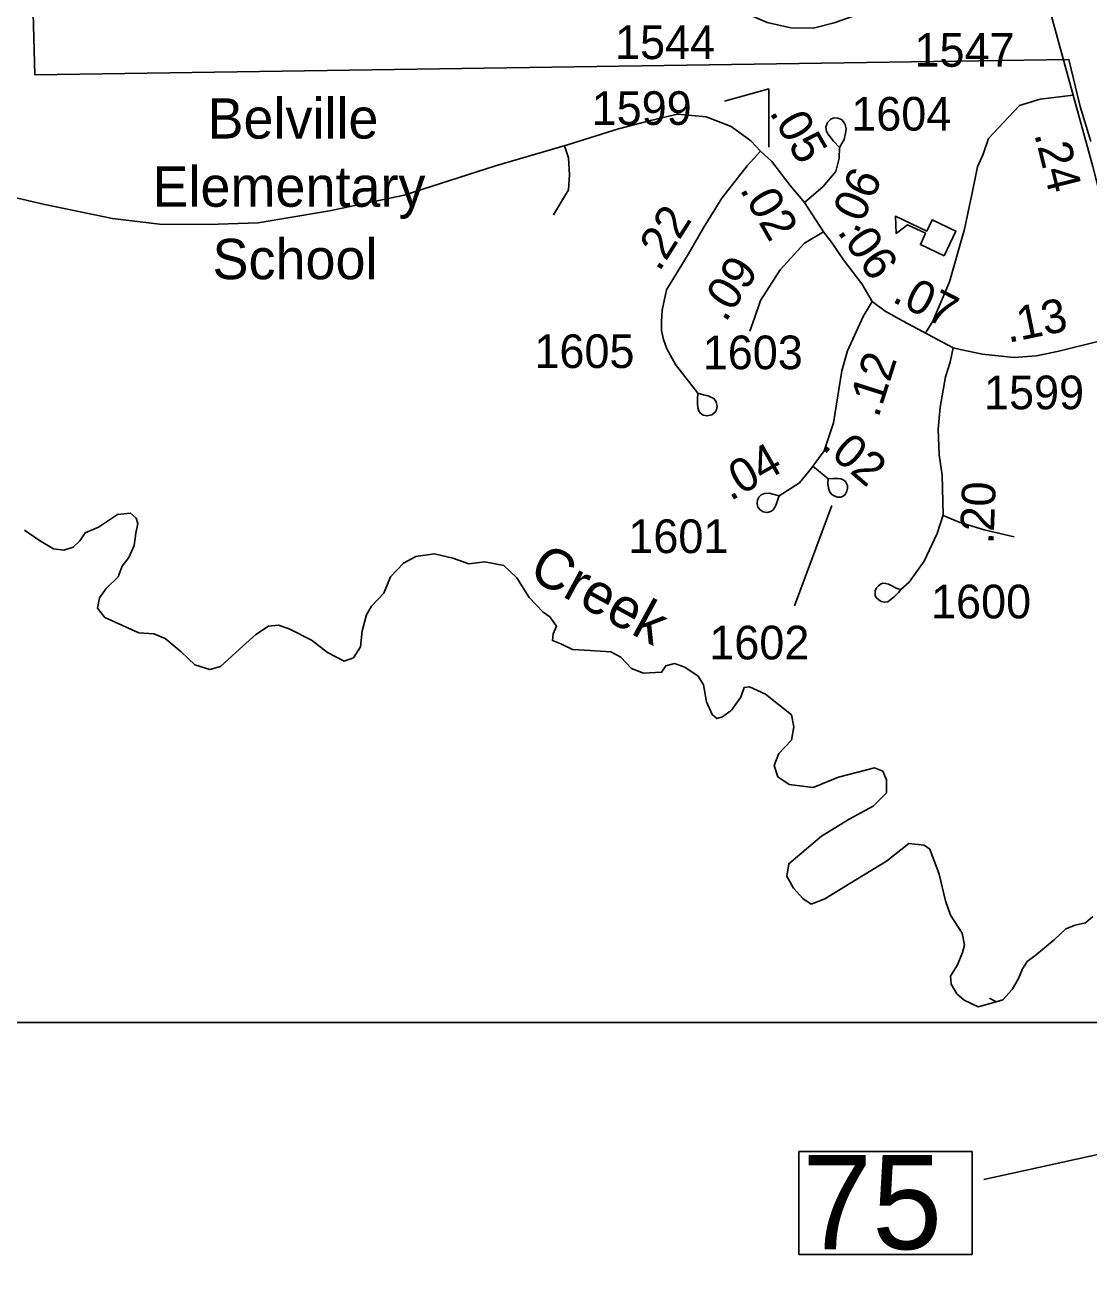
# Model space of a CAD drawing. Extents: x 2104537 to 2336408, y 34176 to 229611.
# Drawn here: x 2303640 to 2307595, y 164500 to 169155 of the extents above; entities that cross this region are included whole.
import ezdxf

# ---------------------------------------------------------------- set-up
doc = ezdxf.new("R2010")
doc.units = 0
for name, color, linetype in [('Exist Boundary Political City Limit New', 7, 'Continuous'), ('Exist Cultural Educational Facility Elementary CELL', 7, 'Continuous'), ('Exist Cultural Educational Facility High Label', 7, 'Continuous'), ('Exist Hydrographic Creek Single Shore', 7, 'Continuous'), ('Exist Road Non-System Type 51', 7, 'Continuous'), ('Exist Road Primary NC Attributed', 7, 'Continuous'), ('Exist Road Primary NC Mileage Hundredths English Label', 7, 'Continuous'), ('Exist Road Primary NC Structure Standard Bridge Number Label', 7, 'Continuous'), ('Exist Road Secondary Mileage Hundredths English Label', 7, 'Continuous'), ('Exist Road Secondary Type 51 Attributed', 7, 'Continuous'), ('Exist Road Secondary Type 51 Number Label', 7, 'Continuous'), ('Map Preparation Boundary City Limit Buffer Line', 7, 'Continuous'), ('Map Preparation Inset Cut Line', 7, 'Continuous'), ('Old_Level_32', 7, 'Continuous')]:
    doc.layers.add(name, color=color, linetype=linetype)

msp = doc.modelspace()

# ---------------------------------------------------------------- linework, layer by layer
at = {"layer": 'Exist Boundary Political City Limit New'}
msp.add_lwpolyline([(2307601.8, 168723), (2307562.5, 168852.1), (2307520.2, 169027.6), (2303677, 168969.9), (2303663.2, 169474.4)], dxfattribs=at)
at = {"layer": 'Exist Cultural Educational Facility Elementary CELL'}
msp.add_lwpolyline([(2307056.8, 168297.9), (2306968.3, 168339.7), (2306988, 168381.4), (2306920.1, 168413.5), (2306878.1, 168381.3), (2306875.9, 168445), (2306992.1, 168390), (2307011.7, 168431.7), (2307100.3, 168389.8)], close=True, dxfattribs=at)
at = {"layer": 'Exist Hydrographic Creek Single Shore'}
for points in [[(2306562, 165889.2), (2306531.2, 165910.3), (2306496.6, 165948.8), (2306471.6, 165993), (2306479.3, 166039.2), (2306600.4, 166141.1), (2306704.2, 166204.6), (2306792.6, 166252.7), (2306842.6, 166302.7), (2306842.6, 166350.7), (2306829.1, 166383.4), (2306798.4, 166395), (2306663.8, 166360.4), (2306569.7, 166321.9), (2306481.2, 166333.4), (2306439, 166362.3), (2306425.5, 166404.6), (2306442.8, 166448.8), (2306488.9, 166497.9), (2306498.5, 166547.9), (2306488.9, 166592.1), (2306392.8, 166669), (2306333.2, 166696), (2306314, 166694), (2306300.6, 166657.5), (2306266, 166609.4), (2306233.3, 166584.4), (2306212.2, 166578.6), (2306194.9, 166594), (2306173.7, 166640.2), (2306162.2, 166703.7), (2306143, 166736.3), (2306093, 166769), (2306054.5, 166782.5), (2306021.9, 166773.8), (2306006.5, 166750.8), (2305939.2, 166746.9), (2305895, 166764.2), (2305854.6, 166806.5), (2305818.1, 166825.8), (2305741.2, 166831.5), (2305675.9, 166835.4), (2305631.7, 166856.5), (2305600.9, 166868.1), (2305602.9, 166893.1), (2305616.3, 166921.9), (2305591.3, 166956.6), (2305566.3, 166973.9), (2305514.4, 167027.7), (2305468.3, 167100.8), (2305420.3, 167147), (2305349.1, 167160.4), (2305289.6, 167153.7), (2305230, 167174.8), (2305162.7, 167190.2), (2305093.5, 167180.6), (2305047.4, 167155.6), (2304999.3, 167105.6), (2304974.3, 167044.1), (2304928.2, 166996), (2304909, 166963.3), (2304893.6, 166904.6), (2304887.8, 166845), (2304860.9, 166804.6), (2304826.3, 166791.2), (2304764.8, 166823.9), (2304705.2, 166870), (2304622.6, 166912.3), (2304582.2, 166925.8), (2304545.7, 166921.9), (2304497.7, 166891.2), (2304451.5, 166848.9), (2304367, 166771.9), (2304326.6, 166760.4), (2304270.9, 166777.7), (2304220.9, 166825.8), (2304161.3, 166875.8), (2304119, 166893.1), (2304063.3, 166896.9), (2303936.4, 166953.7), (2303909.5, 166988.3), (2303917.2, 167026.8), (2303942.2, 167061.4), (2303986.4, 167105.6), (2304001.8, 167144.1), (2304026.7, 167176.8), (2304046, 167221), (2304051.7, 167267.2), (2304059.4, 167303.7), (2304053.7, 167322.9), (2304032.5, 167342.2), (2303984.5, 167336.4), (2303913.3, 167290.2), (2303863.4, 167269.1), (2303844.1, 167238.3), (2303819.2, 167215.2), (2303784.6, 167203.7), (2303746.1, 167209.5), (2303694.2, 167240.2), (2303638.5, 167278.7)], [(2307250.1, 165525.7), (2307182.8, 165507.4), (2307130.9, 165532.4), (2307104, 165555.5), (2307082.9, 165592), (2307080.9, 165620.9), (2307105.9, 165663.2), (2307125.1, 165709.3), (2307132.8, 165736.3), (2307123.2, 165780.5), (2307080.9, 165847.8), (2307061.7, 165901.7), (2307038.6, 165999.8), (2307004, 166093), (2306982.9, 166108.4), (2306925.2, 166114.2), (2306842.6, 166048.8), (2306706.1, 165966.1), (2306613.9, 165908.4), (2306562, 165889.2)], [(2307609.5, 165843), (2307582.6, 165819.9), (2307544.2, 165810.3), (2307509.6, 165796.9), (2307465.3, 165756.5), (2307394.2, 165696.8), (2307365.4, 165675.7), (2307348.1, 165648.8), (2307332.7, 165612.2), (2307309.7, 165571.8), (2307275.1, 165533.4), (2307250.1, 165525.7), (2307225.1, 165539.1)]]:
    msp.add_lwpolyline(points, dxfattribs=at)
at = {"layer": 'Exist Road Non-System Type 51'}
for points in [[(2307536.6, 168894.5), (2307413.8, 168879.6), (2307336.9, 168856.5), (2307276.3, 168792.3), (2307222, 168733.9), (2307201.9, 168675.5), (2307180.7, 168628), (2307159.8, 168526), (2307132.8, 168397), (2307077.2, 168201.5), (2307014.8, 168054.6), (2306988.6, 168012.6)], [(2302985.8, 168746.5), (2303264.7, 168622.5), (2303461, 168546.6), (2303713.7, 168488.3), (2303965.2, 168436), (2304139.5, 168415.7), (2304321.2, 168413.9), (2304506.3, 168420.9), (2304771.8, 168465.2), (2305049.5, 168523.6), (2305389.4, 168632.2), (2305657, 168709.7), (2305846.1, 168770.1), (2305964.7, 168800.3), (2306065.3, 168824.5), (2306172.7, 168814.2), (2306264.6, 168778.6), (2306338.8, 168725.2), (2306374.4, 168686.6)], [(2305645.8, 168706.2), (2305660.6, 168661.9), (2305664.3, 168598.7), (2305660.6, 168543), (2305604.8, 168450)], [(2307052.9, 167332.9), (2307113, 167308.8), (2307205.9, 167279.1), (2307317.3, 167253.1)]]:
    msp.add_lwpolyline(points, dxfattribs=at)
at = {"layer": 'Exist Road Primary NC Attributed'}
msp.add_lwpolyline([(2307753.5, 168067.8), (2307730.3, 168152.5), (2307609.4, 168629.8), (2307536.6, 168894.5), (2307501.7, 169021.7), (2307434.3, 169266.3)], dxfattribs=at)
at = {"layer": 'Exist Road Primary NC Structure Standard Bridge Number Label'}
msp.add_line((2308160.9, 165076.1), (2307204.8, 164866), dxfattribs=at)
msp.add_lwpolyline([(2306516.4, 164969.5), (2307160.5, 164969.5), (2307160.5, 164587.2), (2306516.4, 164587.2)], close=True, dxfattribs=at)
at = {"layer": 'Exist Road Secondary Type 51 Attributed'}
for points in [[(2306184.2, 169256.7), (2306318.4, 169199), (2306398.5, 169164.5), (2306486.9, 169145.4), (2306570.3, 169143.4), (2306648, 169164.1), (2306715, 169186.8), (2306767.7, 169211.8), (2306806.9, 169239.9), (2306840.1, 169273.1)], [(2306537.6, 168496.5), (2306606.4, 168554.7), (2306654.7, 168611.1), (2306666.4, 168661), (2306668.2, 168700.8), (2306684.6, 168730.6), (2306690.3, 168752.1), (2306692.3, 168769.7), (2306689.3, 168785.6), (2306682.7, 168796.2), (2306674.7, 168804.8), (2306661.1, 168809.8), (2306647.9, 168810.8), (2306635.3, 168805.5), (2306623, 168793.2), (2306617.4, 168776), (2306620, 168760.1), (2306628.3, 168746.2), (2306645.5, 168724.3), (2306668.2, 168700.8)], [(2306374.4, 168686.6), (2306324.8, 168632.2), (2306230.3, 168511.5), (2306162, 168401.7), (2306106.3, 168305.1), (2306024.6, 168171.2), (2306008, 168096.1), (2306005.7, 168053.2), (2306006.1, 168020.7), (2306013.2, 167987.3), (2306025.9, 167952), (2306057.9, 167893.7), (2306140.7, 167787.3), (2306162.4, 167781.2), (2306179.3, 167777.4), (2306200.8, 167767.2), (2306209.8, 167755.1), (2306213.2, 167738.3), (2306210.4, 167725.7), (2306203.8, 167715.1), (2306192.8, 167707.1), (2306174.9, 167702.8), (2306161, 167706.2), (2306151.1, 167712.9), (2306144.7, 167721.3), (2306141.1, 167733.2), (2306139.7, 167748.7), (2306140.1, 167765.8), (2306140.7, 167787.3)], [(2306537.6, 168496.5), (2306484.2, 168558.9), (2306415.9, 168648), (2306374.4, 168686.6)], [(2306608.8, 168386.7), (2306537.6, 168496.5)], [(2306608.8, 168386.7), (2306537.6, 168345.1), (2306447.5, 168245.8), (2306373.6, 168131.8), (2306351.5, 168066.5), (2306335, 168018.4)], [(2306789.8, 168128.4), (2306751.2, 168193.7), (2306682.1, 168282.8), (2306638.5, 168348.1), (2306608.8, 168386.7)], [(2306789.8, 168128.4), (2306755.3, 168072.7), (2306697.8, 167944.3), (2306677, 167870.1), (2306644.9, 167676.8), (2306610.5, 167573.5), (2306569.2, 167516)], [(2307090.1, 167955.6), (2306902.2, 168056.6), (2306837.3, 168092.8), (2306789.8, 168128.4)], [(2307766, 168022.2), (2307627.5, 167980), (2307483.6, 167943.9), (2307399.6, 167925.9), (2307315.7, 167919.9), (2307199, 167931.8), (2307115.8, 167949.5), (2307090.1, 167955.6)], [(2307090.1, 167955.6), (2307079.1, 167903), (2307061.3, 167848.5), (2307041.8, 167736), (2307035, 167654), (2307038.1, 167557.9), (2307049.1, 167483.2), (2307053, 167335), (2307030.9, 167266.6), (2306982.8, 167163.2), (2306926.3, 167085.4), (2306896.2, 167058.2), (2306886.3, 167060.1), (2306875.6, 167064.8), (2306862.5, 167071.9), (2306850.2, 167077.4), (2306838.8, 167080.8), (2306829.1, 167081), (2306820.5, 167078.1), (2306812.2, 167071.7), (2306804.8, 167063.7), (2306799.8, 167053.6), (2306799.8, 167043), (2306800.2, 167034.4), (2306805.3, 167026.6), (2306814.3, 167019), (2306823.2, 167013.5), (2306835.9, 167010.5), (2306847.7, 167012.4), (2306872.2, 167031.6), (2306887.4, 167047.2), (2306896.2, 167058.2)], [(2306569.2, 167516), (2306564.2, 167509.1), (2306519.5, 167454.4), (2306444, 167406.2), (2306439.1, 167392.1), (2306434.7, 167381.8), (2306430.3, 167368), (2306421.8, 167354.2), (2306413, 167347.5), (2306398.7, 167344.4), (2306384.4, 167346.8), (2306372.3, 167354.5), (2306364.6, 167364.5), (2306361.8, 167377.2), (2306363.4, 167390), (2306368.5, 167400.8), (2306377.2, 167409.2), (2306389.1, 167414.6), (2306406.9, 167415.5), (2306444, 167406.2)], [(2306569.2, 167516), (2306611.3, 167482.2), (2306625.3, 167468.8), (2306644.6, 167471), (2306661.7, 167470.4), (2306673, 167469.3), (2306681.9, 167465.4), (2306690.7, 167458.8), (2306697.6, 167444.5), (2306697, 167433.7), (2306694.5, 167423.5), (2306688.5, 167411.4), (2306681.3, 167405.3), (2306673, 167401.5), (2306660.9, 167401.5), (2306650.1, 167404.5), (2306639.1, 167410.8), (2306631.4, 167419.4), (2306626.4, 167434.6), (2306624.5, 167450.3), (2306625.3, 167468.8)]]:
    msp.add_lwpolyline(points, dxfattribs=at)
at = {"layer": 'Exist Road Secondary Type 51 Number Label'}
msp.add_line((2306639.1, 167369.8), (2306500.5, 166997.4), dxfattribs=at)
msp.add_lwpolyline([(2306240.7, 168872.3), (2306404.9, 168917.8), (2306404.9, 168701.3)], dxfattribs=at)
at = {"layer": 'Map Preparation Boundary City Limit Buffer Line'}
msp.add_lwpolyline([(2307601.8, 168723), (2307562.5, 168852.1), (2307520.2, 169027.6), (2303677, 168969.9), (2303663.2, 169474.4)], dxfattribs=at)
at = {"layer": 'Map Preparation Inset Cut Line'}
for points in [[(2266254.1, 165448.9), (2309677, 165448.9), (2309677, 209697.3), (2266254.1, 209697.3)], [(2308594.2, 165448.9), (2259992.9, 165448.9), (2259992.9, 139140.9), (2308594.2, 139140.9)]]:
    msp.add_lwpolyline(points, close=True, dxfattribs=at)

# ---------------------------------------------------------------- texts
at = {"layer": 'Exist Cultural Educational Facility High Label'}
for s, p in [('Belville', (2304318.6, 168733.5)), ('Elementary', (2304114, 168480.2)), ('School', (2304337.1, 168211))]:
    msp.add_text(s, height=150, dxfattribs=at).set_placement(p)
at = {"layer": 'Exist Road Primary NC Mileage Hundredths English Label'}
msp.add_text('.24', height=125, rotation=284.219, dxfattribs=at).set_placement((2307391.2, 168750.1))
at = {"layer": 'Exist Road Primary NC Structure Standard Bridge Number Label'}
msp.add_text('75', height=350, dxfattribs=at).set_placement((2306528.9, 164606.9))
at = {"layer": 'Exist Road Secondary Mileage Hundredths English Label'}
for s, rotation, p in [('.05', 299.9392, (2306405, 168831.3)), ('.06', 66.073, (2306734.1, 168374.6)), ('.02', 299.9392, (2306295.2, 168544.7)), ('.22', 57.6852, (2305997.5, 168235.6)), ('.06', 305.2022, (2306656.8, 168387.3)), ('.09', 57.0535, (2306243.9, 168047.6)), ('.07', 333.0494, (2306859, 168129.8)), ('.13', 11.5802, (2307294.6, 167974.3)), ('.12', 72.3298, (2306812, 167692.6)), ('.04', 29.7763, (2306262, 167385.1)), ('.02', 319.3582, (2306596.5, 167585.1)), ('.20', 87.8267, (2307240.1, 167224.8))]:
    msp.add_text(s, height=125, rotation=rotation, dxfattribs=at).set_placement(p)
at = {"layer": 'Exist Road Secondary Type 51 Number Label'}
for s, p in [('1544', (2305833.4, 169028.8)), ('1547', (2306946.6, 169000.3)), ('1599', (2305746.5, 168784.3)), ('1604', (2306711.5, 168763)), ('1605', (2305533.9, 167880.9)), ('1603', (2306159.5, 167876.5)), ('1599', (2307205, 167727.7)), ('1601', (2305882.9, 167193.3)), ('1600', (2307008.2, 166950.7)), ('1602', (2306183.8, 166798.3))]:
    msp.add_text(s, height=125, dxfattribs=at).set_placement(p)
at = {"layer": 'Old_Level_32'}
msp.add_text('Creek', height=150, rotation=331.3977, dxfattribs=at).set_placement((2305506.6, 167103.4))

doc.saveas('drawing.dxf')
